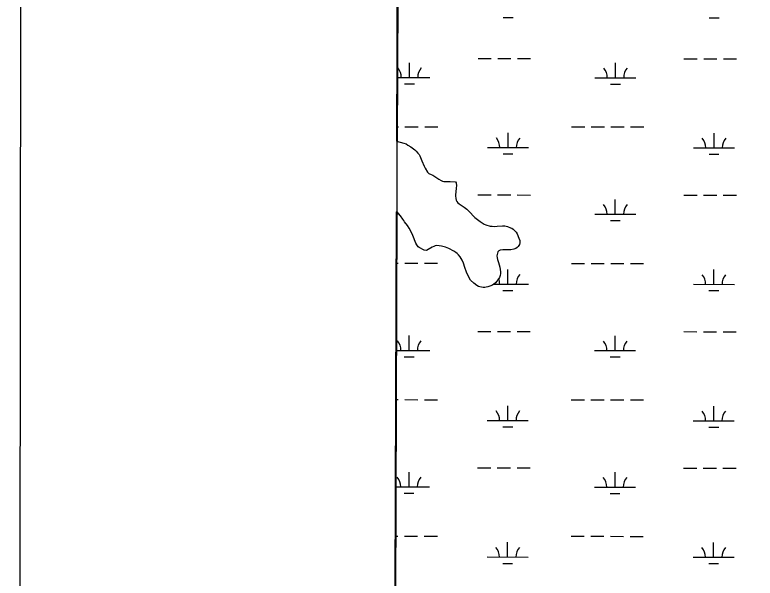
# Model space of a CAD drawing. Extents: x 3148686 to 3186545, y 916144 to 941516.
# Drawn here: x 3152020 to 3153825, y 928871 to 930245 of the extents above; entities that cross this region are included whole.
import ezdxf

# ---------------------------------------------------------------- set-up
doc = ezdxf.new("R2010")
doc.units = 0
for name, color, linetype in [('V-ANNO-SYMB', 7, 'Continuous'), ('V-GRID-FRAM', 7, 'Continuous'), ('V-SITE-VEGE', 7, 'Continuous'), ('V-TOPO-SHOR', 7, 'Continuous'), ('V-WETL-SWMP', 7, 'Continuous')]:
    doc.layers.add(name, color=color, linetype=linetype)

msp = doc.modelspace()

# ---------------------------------------------------------------- linework, layer by layer
at = {"layer": 'V-ANNO-SYMB'}
msp.add_lwpolyline([(3152020.4, 917388), (3185103.6, 917353.2), (3185127.8, 940269.7), (3152044.6, 940304.6), (3152020.4, 917388)], dxfattribs=at)
at = {"layer": 'V-GRID-FRAM'}
msp.add_lwpolyline([(3152987.2, 939742.7), (3184296.3, 939644.8), (3184247.4, 921455.8), (3152922.4, 921553.7), (3152987.2, 939742.7)], dxfattribs=at)
at = {"layer": 'V-SITE-VEGE'}
for p, q in [((3152962, 932689.1), (3152952.2, 929936.2)), ((3152952.2, 929936.2), (3152959.5, 929934.5)), ((3152959.5, 929934.5), (3152968.1, 929932.2)), ((3152968.1, 929932.2), (3152973.8, 929929.9)), ((3152973.8, 929929.9), (3152978.4, 929927.2)), ((3152978.4, 929927.2), (3152985.2, 929922.7)), ((3152985.2, 929922.7), (3152994.8, 929915.5)), ((3152994.8, 929915.5), (3152998.2, 929912.6)), ((3152998.2, 929912.6), (3153002.9, 929907.3)), ((3153002.9, 929907.3), (3153005.5, 929904)), ((3153005.5, 929904), (3153007.3, 929901)), ((3153007.3, 929901), (3153012.4, 929888.8)), ((3153012.4, 929888.8), (3153018.3, 929875.8)), ((3153018.3, 929875.8), (3153020.6, 929871.3)), ((3153020.6, 929871.3), (3153026.4, 929861.3)), ((3153026.4, 929861.3), (3153029.6, 929858.3)), ((3153029.6, 929858.3), (3153034.8, 929855.6)), ((3153034.8, 929855.6), (3153039.2, 929853.9)), ((3153039.2, 929853.9), (3153053.6, 929844.4)), ((3153053.6, 929844.4), (3153059.2, 929841.1)), ((3153059.2, 929841.1), (3153062.6, 929839.4)), ((3153062.6, 929839.4), (3153066, 929838.4)), ((3153066, 929838.4), (3153070.1, 929838.1)), ((3153070.1, 929838.1), (3153081, 929838.2)), ((3153081, 929838.2), (3153094.3, 929837.4)), ((3153094.3, 929837.4), (3153095.9, 929834.8)), ((3153095.9, 929834.8), (3153096.4, 929827.9)), ((3153094.8, 929812.6), (3153094.3, 929806.9)), ((3153096.3, 929823.2), (3153094.8, 929812.6)), ((3153096.4, 929827.9), (3153096.3, 929823.2)), ((3153094.3, 929806.9), (3153094.4, 929803.7)), ((3153094.4, 929803.7), (3153095.2, 929796.6)), ((3153095.2, 929796.6), (3153096.1, 929792.8)), ((3153096.1, 929792.8), (3153097.3, 929789.9)), ((3153097.3, 929789.9), (3153100.3, 929786.2)), ((3153100.3, 929786.2), (3153102.9, 929784)), ((3153102.9, 929784), (3153107.9, 929780.5)), ((3153107.9, 929780.5), (3153115.7, 929775.9)), ((3152951.6, 929765.4), (3152922.4, 921553.7)), ((3152960.3, 929754.4), (3152951.6, 929765.4)), ((3153115.7, 929775.9), (3153122.1, 929771.2)), ((3153122.1, 929771.2), (3153125.5, 929767.9)), ((3153125.5, 929767.9), (3153131, 929762.2)), ((3153131, 929762.2), (3153137.6, 929754.8)), ((3152966.1, 929746.6), (3152960.3, 929754.4)), ((3152968.2, 929743.6), (3152966.1, 929746.6)), ((3152970.2, 929740.3), (3152968.2, 929743.6)), ((3152977, 929731.4), (3152970.2, 929740.3)), ((3153137.6, 929754.8), (3153141.6, 929750.7)), ((3153141.6, 929750.7), (3153150.8, 929743)), ((3153150.8, 929743), (3153154.2, 929740.5)), ((3153154.2, 929740.5), (3153164.2, 929734.3)), ((3152981.5, 929724.6), (3152977, 929731.4)), ((3152986.8, 929713.7), (3152981.5, 929724.6)), ((3153164.2, 929734.3), (3153168, 929732.8)), ((3153168, 929732.8), (3153178.5, 929729.9)), ((3153178.5, 929729.9), (3153183.5, 929729.4)), ((3153183.5, 929729.4), (3153188.6, 929729.1)), ((3153188.6, 929729.1), (3153195.8, 929729.2)), ((3153195.8, 929729.2), (3153209, 929730.5)), ((3153209, 929730.5), (3153214.4, 929730.4)), ((3153214.4, 929730.4), (3153220.9, 929728.5)), ((3153220.9, 929728.5), (3153228.1, 929725.8)), ((3153228.1, 929725.8), (3153231.5, 929724.3)), ((3153231.5, 929724.3), (3153234.5, 929722.6)), ((3153234.5, 929722.6), (3153239.7, 929717.7)), ((3152990, 929706.7), (3152986.8, 929713.7)), ((3152997.6, 929687.7), (3152990, 929706.7)), ((3153239.7, 929717.7), (3153242.1, 929714.7)), ((3153242.1, 929714.7), (3153244.3, 929710.8)), ((3153244.3, 929710.8), (3153249, 929700)), ((3152999.7, 929683.8), (3152997.6, 929687.7)), ((3153249, 929700), (3153250.7, 929694.2)), ((3153251.2, 929688.5), (3153250.2, 929684.7)), ((3153250.7, 929694.2), (3153251.2, 929688.5)), ((3153003.1, 929679.5), (3152999.7, 929683.8)), ((3153005.9, 929677.2), (3153003.1, 929679.5)), ((3153018.2, 929670.8), (3153005.9, 929677.2)), ((3153023.8, 929670.5), (3153018.2, 929670.8)), ((3153028.1, 929672.7), (3153023.8, 929670.5)), ((3153037.2, 929678.4), (3153028.1, 929672.7)), ((3153041.5, 929680.2), (3153037.2, 929678.4)), ((3153044.9, 929681.8), (3153041.5, 929680.2)), ((3153048.2, 929682.3), (3153044.9, 929681.8)), ((3153054.6, 929681.8), (3153048.2, 929682.3)), ((3153059.9, 929681), (3153054.6, 929681.8)), ((3153063.7, 929680.1), (3153059.9, 929681)), ((3153070.1, 929678.2), (3153063.7, 929680.1)), ((3153078.2, 929674.9), (3153070.1, 929678.2)), ((3153090.4, 929668.6), (3153078.2, 929674.9)), ((3153095.2, 929665.3), (3153090.4, 929668.6)), ((3153200.3, 929669.4), (3153197.6, 929667)), ((3153203.3, 929670.8), (3153200.3, 929669.4)), ((3153209.8, 929671.7), (3153203.3, 929670.8)), ((3153225.4, 929671.9), (3153209.8, 929671.7)), ((3153229.4, 929672.2), (3153225.4, 929671.9)), ((3153236.1, 929673.1), (3153229.4, 929672.2)), ((3153241.1, 929674.9), (3153236.1, 929673.1)), ((3153244.4, 929677.3), (3153241.1, 929674.9)), ((3153247.1, 929680.1), (3153244.4, 929677.3)), ((3153250.2, 929684.7), (3153247.1, 929680.1)), ((3153098.4, 929662.7), (3153095.2, 929665.3)), ((3153101.4, 929660), (3153098.4, 929662.7)), ((3153106, 929654.7), (3153101.4, 929660)), ((3153108.4, 929651), (3153106, 929654.7)), ((3153110.9, 929646.6), (3153108.4, 929651)), ((3153195.7, 929660.8), (3153194.7, 929657.1)), ((3153194.7, 929657.1), (3153195.6, 929652.7)), ((3153195.6, 929652.7), (3153196.8, 929648.2)), ((3153197.6, 929667), (3153195.7, 929660.8)), ((3153113.9, 929639.6), (3153110.9, 929646.6)), ((3153117.1, 929629.1), (3153113.9, 929639.6)), ((3153196.8, 929648.2), (3153199.1, 929641.3)), ((3153199.1, 929641.3), (3153202.6, 929629.6)), ((3153121.2, 929617.1), (3153117.1, 929629.1)), ((3153127.3, 929603.3), (3153121.2, 929617.1)), ((3153202.6, 929629.6), (3153204.2, 929618.4)), ((3153203.8, 929613.8), (3153203.1, 929609.4)), ((3153204.2, 929618.4), (3153203.8, 929613.8)), ((3153130.7, 929597.6), (3153127.3, 929603.3)), ((3153138.8, 929590.2), (3153130.7, 929597.6)), ((3153197.7, 929598.3), (3153195.2, 929595.3)), ((3153201.2, 929604.1), (3153197.7, 929598.3)), ((3153203.1, 929609.4), (3153201.2, 929604.1)), ((3153146.2, 929584.7), (3153138.8, 929590.2)), ((3153150.4, 929582.6), (3153146.2, 929584.7)), ((3153153.7, 929581.4), (3153150.4, 929582.6)), ((3153161.7, 929580), (3153153.7, 929581.4)), ((3153165.8, 929580.2), (3153161.7, 929580)), ((3153169, 929580.7), (3153165.8, 929580.2)), ((3153173.3, 929581.5), (3153169, 929580.7)), ((3153178.1, 929583.1), (3153173.3, 929581.5)), ((3153184.4, 929586), (3153178.1, 929583.1)), ((3153187.7, 929588), (3153184.4, 929586)), ((3153191.4, 929591.2), (3153187.7, 929588)), ((3153195.2, 929595.3), (3153191.4, 929591.2))]:
    msp.add_line(p, q, dxfattribs=at)
at = {"layer": 'V-TOPO-SHOR'}
for points in [[(3152952.2, 929936.2), (3152959.5, 929934.5), (3152968.1, 929932.2), (3152973.8, 929929.9), (3152978.4, 929927.2), (3152985.2, 929922.7), (3152994.8, 929915.5), (3152998.2, 929912.6), (3153002.9, 929907.3), (3153005.5, 929904), (3153007.3, 929901), (3153012.4, 929888.8), (3153018.3, 929875.8), (3153020.6, 929871.3), (3153026.4, 929861.3), (3153029.6, 929858.3), (3153034.8, 929855.6), (3153039.2, 929853.9)], [(3153039.2, 929853.9), (3153053.6, 929844.4), (3153059.2, 929841.1), (3153062.6, 929839.4), (3153066, 929838.4), (3153070.1, 929838.1), (3153081, 929838.2), (3153094.3, 929837.4), (3153095.9, 929834.8), (3153096.4, 929827.9), (3153096.3, 929823.2), (3153094.8, 929812.6), (3153094.3, 929806.9), (3153094.4, 929803.7), (3153095.2, 929796.6), (3153096.1, 929792.8), (3153097.3, 929789.9), (3153100.3, 929786.2), (3153102.9, 929784), (3153107.9, 929780.5), (3153115.7, 929775.9), (3153122.1, 929771.2), (3153125.5, 929767.9), (3153131, 929762.2), (3153137.6, 929754.8), (3153141.6, 929750.7), (3153150.8, 929743), (3153154.2, 929740.5), (3153164.2, 929734.3), (3153168, 929732.8), (3153178.5, 929729.9), (3153183.5, 929729.4), (3153188.6, 929729.1), (3153195.8, 929729.2), (3153209, 929730.5), (3153214.4, 929730.4), (3153220.9, 929728.5), (3153228.1, 929725.8), (3153231.5, 929724.3), (3153234.5, 929722.6), (3153239.7, 929717.7), (3153242.1, 929714.7), (3153244.3, 929710.8), (3153249, 929700), (3153250.7, 929694.2), (3153251.2, 929688.5), (3153250.2, 929684.7), (3153247.1, 929680.1), (3153244.4, 929677.3), (3153241.1, 929674.9), (3153236.1, 929673.1), (3153229.4, 929672.2), (3153225.4, 929671.9), (3153209.8, 929671.7), (3153203.3, 929670.8), (3153200.3, 929669.4), (3153197.6, 929667), (3153195.7, 929660.8), (3153194.7, 929657.1), (3153195.6, 929652.7), (3153196.8, 929648.2), (3153199.1, 929641.3), (3153202.6, 929629.6), (3153204.2, 929618.4), (3153203.8, 929613.8), (3153203.1, 929609.4), (3153201.2, 929604.1), (3153197.7, 929598.3), (3153195.2, 929595.3), (3153191.4, 929591.2), (3153187.7, 929588), (3153184.4, 929586), (3153178.1, 929583.1), (3153173.3, 929581.5), (3153169, 929580.7), (3153165.8, 929580.2), (3153161.7, 929580), (3153153.7, 929581.4), (3153150.4, 929582.6), (3153146.2, 929584.7), (3153138.8, 929590.2), (3153130.7, 929597.6), (3153127.3, 929603.3), (3153121.2, 929617.1), (3153117.1, 929629.1), (3153113.9, 929639.6), (3153110.9, 929646.6), (3153108.4, 929651), (3153106, 929654.7), (3153101.4, 929660), (3153098.4, 929662.7), (3153095.2, 929665.3), (3153090.4, 929668.6), (3153078.2, 929674.9), (3153070.1, 929678.2), (3153063.7, 929680.1), (3153059.9, 929681), (3153054.6, 929681.8), (3153048.2, 929682.3), (3153044.9, 929681.8), (3153041.5, 929680.2)], [(3153041.5, 929680.2), (3153037.2, 929678.4), (3153028.1, 929672.7), (3153023.8, 929670.5), (3153018.2, 929670.8), (3153005.9, 929677.2), (3153003.1, 929679.5), (3152999.7, 929683.8), (3152997.6, 929687.7), (3152990, 929706.7), (3152986.8, 929713.7), (3152981.5, 929724.6), (3152977, 929731.4), (3152970.2, 929740.3), (3152968.2, 929743.6), (3152966.1, 929746.6), (3152960.3, 929754.4), (3152951.6, 929765.4)]]:
    msp.add_lwpolyline(points, dxfattribs=at)
at = {"layer": 'V-WETL-SWMP'}
for p, q in [((3153210.7, 930238.2), (3153234.7, 930238.2)), ((3153712.7, 930237.7), (3153736.7, 930237.6)), ((3153149.2, 930138.2), (3153181.2, 930138.2)), ((3153197.2, 930138.2), (3153229.2, 930138.2)), ((3153245.2, 930138.1), (3153277.2, 930138.1)), ((3153651.1, 930137.7), (3153683.1, 930137.7)), ((3153699.1, 930137.7), (3153731.1, 930137.6)), ((3153747.1, 930137.6), (3153779.1, 930137.6)), ((3152982.1, 930092), (3152982.2, 930128)), ((3153484, 930091.5), (3153484.1, 930127.5)), ((3152950.8, 930092), (3153032.1, 930091.9)), ((3153434, 930091.5), (3153534, 930091.4)), ((3152970.1, 930076.6), (3152994.1, 930076.5)), ((3153472, 930076), (3153496, 930076)), ((3152950.3, 929972), (3152955.2, 929971.9)), ((3152971.2, 929971.9), (3153003.2, 929971.9)), ((3153019.2, 929971.9), (3153051.2, 929971.8)), ((3153222.4, 929920.9), (3153222.5, 929956.9)), ((3153377.1, 929971.5), (3153409.1, 929971.5)), ((3153425.1, 929971.5), (3153457.1, 929971.4)), ((3153473.1, 929971.4), (3153505.1, 929971.4)), ((3153521.1, 929971.4), (3153553.1, 929971.3)), ((3153724.3, 929920.4), (3153724.4, 929956.4)), ((3153172.4, 929921), (3153272.4, 929920.9)), ((3153674.3, 929920.4), (3153774.3, 929920.3)), ((3153210.4, 929905.5), (3153234.4, 929905.5)), ((3153712.3, 929905), (3153736.3, 929905)), ((3153148.9, 929805.6), (3153180.9, 929805.5)), ((3153196.9, 929805.5), (3153228.9, 929805.5)), ((3153244.9, 929805.5), (3153276.9, 929805.4)), ((3153483.7, 929758.8), (3153483.7, 929794.8)), ((3153650.8, 929805), (3153682.8, 929805)), ((3153698.8, 929805), (3153730.8, 929805)), ((3153746.8, 929804.9), (3153778.8, 929804.9)), ((3152949.6, 929759.3), (3152955.2, 929759.3)), ((3153433.7, 929758.8), (3153533.7, 929758.7)), ((3153471.7, 929743.4), (3153495.7, 929743.3)), ((3152949.1, 929639.3), (3152954.8, 929639.3)), ((3152970.8, 929639.3), (3153002.8, 929639.2)), ((3153018.8, 929639.2), (3153050.8, 929639.2)), ((3153376.7, 929638.8), (3153408.7, 929638.8)), ((3153424.7, 929638.8), (3153456.7, 929638.7)), ((3153472.7, 929638.7), (3153504.7, 929638.7)), ((3153520.7, 929638.7), (3153552.7, 929638.6)), ((3153222.1, 929588.2), (3153222.1, 929624.2)), ((3153724, 929587.7), (3153724, 929623.7)), ((3153188, 929588.3), (3153272.1, 929588.2)), ((3153674, 929587.8), (3153774, 929587.7)), ((3153210, 929572.8), (3153234, 929572.8)), ((3153712, 929572.3), (3153736, 929572.3)), ((3153148.5, 929472.9), (3153180.5, 929472.9)), ((3153196.5, 929472.8), (3153228.5, 929472.8)), ((3153244.5, 929472.8), (3153276.5, 929472.8)), ((3153650.4, 929472.4), (3153682.4, 929472.3)), ((3153698.4, 929472.3), (3153730.4, 929472.3)), ((3153746.4, 929472.3), (3153778.4, 929472.2)), ((3152981.4, 929426.6), (3152981.5, 929462.6)), ((3153483.3, 929426.1), (3153483.4, 929462.1)), ((3152948.4, 929426.7), (3153031.4, 929426.6)), ((3153433.3, 929426.2), (3153533.3, 929426.1)), ((3152969.4, 929411.2), (3152993.4, 929411.2)), ((3153471.3, 929410.7), (3153495.3, 929410.7)), ((3152948, 929306.6), (3152954.5, 929306.6)), ((3152970.5, 929306.6), (3153002.5, 929306.5)), ((3153018.5, 929306.5), (3153050.5, 929306.5)), ((3153221.7, 929255.6), (3153221.8, 929291.6)), ((3153376.4, 929306.2), (3153408.4, 929306.1)), ((3153424.4, 929306.1), (3153456.4, 929306.1)), ((3153472.4, 929306.1), (3153504.4, 929306)), ((3153520.4, 929306), (3153552.4, 929306)), ((3153723.6, 929255), (3153723.7, 929291)), ((3153171.7, 929255.6), (3153271.7, 929255.5)), ((3153673.6, 929255.1), (3153773.6, 929255)), ((3153209.7, 929240.2), (3153233.7, 929240.1)), ((3153711.6, 929239.6), (3153735.6, 929239.6)), ((3152981.1, 929094), (3152981.1, 929130)), ((3153148.2, 929140.2), (3153180.2, 929140.2)), ((3153196.2, 929140.2), (3153228.2, 929140.1)), ((3153244.2, 929140.1), (3153276.2, 929140.1)), ((3153483, 929093.4), (3153483, 929129.4)), ((3153650.1, 929139.7), (3153682.1, 929139.7)), ((3153698.1, 929139.6), (3153730.1, 929139.6)), ((3153746.1, 929139.6), (3153778.1, 929139.6)), ((3152947.2, 929094), (3153031.1, 929093.9)), ((3153433, 929093.5), (3153533, 929093.4)), ((3152969.1, 929078.5), (3152993.1, 929078.5)), ((3153471, 929078), (3153495, 929078)), ((3152946.8, 928973.9), (3152954.1, 928973.9)), ((3152970.1, 928973.9), (3153002.1, 928973.9)), ((3153018.1, 928973.9), (3153050.1, 928973.8)), ((3153376, 928973.5), (3153408, 928973.4)), ((3153424, 928973.4), (3153456, 928973.4)), ((3153472, 928973.4), (3153504, 928973.3)), ((3153520, 928973.3), (3153552, 928973.3)), ((3153221.4, 928922.9), (3153221.4, 928958.9)), ((3153723.3, 928922.4), (3153723.3, 928958.4)), ((3153171.4, 928923), (3153271.4, 928922.8)), ((3153673.3, 928922.4), (3153773.3, 928922.3)), ((3153209.3, 928907.5), (3153233.3, 928907.5)), ((3153711.3, 928907), (3153735.3, 928906.9))]:
    msp.add_line(p, q, dxfattribs=at)
for points in [[(3152960, 932691.2), (3152950.2, 929936.4), (3152959.5, 929934.5), (3152968.1, 929932.2), (3152973.8, 929929.9), (3152978.4, 929927.2), (3152985.2, 929922.7), (3152994.8, 929915.5), (3152998.2, 929912.6), (3153002.9, 929907.3), (3153005.5, 929904), (3153007.3, 929901), (3153012.4, 929888.8), (3153018.3, 929875.8), (3153020.6, 929871.3), (3153026.4, 929861.3), (3153029.6, 929858.3), (3153034.8, 929855.6), (3153039.2, 929853.9), (3153053.6, 929844.4), (3153059.2, 929841.1), (3153062.6, 929839.4), (3153066, 929838.4), (3153070.1, 929838.1), (3153081, 929838.2), (3153094.3, 929837.4), (3153095.9, 929834.8), (3153096.4, 929827.9), (3153096.3, 929823.2), (3153094.8, 929812.6), (3153094.3, 929806.9), (3153094.4, 929803.7), (3153095.2, 929796.6), (3153096.1, 929792.8), (3153097.3, 929789.9), (3153100.3, 929786.2), (3153102.9, 929784), (3153107.9, 929780.5), (3153115.7, 929775.9), (3153122.1, 929771.2), (3153125.5, 929767.9), (3153131, 929762.2), (3153137.6, 929754.8), (3153141.6, 929750.7), (3153150.8, 929743), (3153154.2, 929740.5), (3153164.2, 929734.3), (3153168, 929732.8), (3153178.5, 929729.9), (3153183.5, 929729.4), (3153188.6, 929729.1), (3153195.8, 929729.2), (3153209, 929730.5), (3153214.4, 929730.4), (3153220.9, 929728.5), (3153228.1, 929725.8), (3153231.5, 929724.3), (3153234.5, 929722.6), (3153239.7, 929717.7), (3153242.1, 929714.7), (3153244.3, 929710.8), (3153249, 929700), (3153250.7, 929694.2), (3153251.2, 929688.5), (3153250.2, 929684.7), (3153247.1, 929680.1), (3153244.4, 929677.3), (3153241.1, 929674.9), (3153236.1, 929673.1), (3153229.4, 929672.2), (3153225.4, 929671.9), (3153209.8, 929671.7), (3153203.3, 929670.8), (3153200.3, 929669.4), (3153197.6, 929667), (3153195.7, 929660.8), (3153194.7, 929657.1), (3153195.6, 929652.7), (3153196.8, 929648.2), (3153199.1, 929641.3), (3153202.6, 929629.6), (3153204.2, 929618.4), (3153203.8, 929613.8), (3153203.1, 929609.4), (3153201.2, 929604.1), (3153197.7, 929598.3), (3153195.2, 929595.3), (3153191.4, 929591.2), (3153187.7, 929588), (3153184.4, 929586), (3153178.1, 929583.1), (3153173.3, 929581.5), (3153169, 929580.7), (3153165.8, 929580.2), (3153161.7, 929580), (3153153.7, 929581.4), (3153150.4, 929582.6), (3153146.2, 929584.7), (3153138.8, 929590.2), (3153130.7, 929597.6), (3153127.3, 929603.3), (3153121.2, 929617.1), (3153117.1, 929629.1), (3153113.9, 929639.6), (3153110.9, 929646.6), (3153108.4, 929651), (3153106, 929654.7), (3153101.4, 929660), (3153098.4, 929662.7), (3153095.2, 929665.3), (3153090.4, 929668.6), (3153078.2, 929674.9), (3153070.1, 929678.2), (3153063.7, 929680.1), (3153059.9, 929681), (3153054.6, 929681.8), (3153048.2, 929682.3), (3153044.8, 929681.8), (3153041.5, 929680.2), (3153037.2, 929678.4), (3153028.1, 929672.7), (3153023.8, 929670.5), (3153018.2, 929670.8), (3153005.9, 929677.2), (3153003.1, 929679.5), (3152999.7, 929683.8), (3152997.6, 929687.7), (3152990, 929706.7), (3152986.8, 929713.7), (3152981.5, 929724.6), (3152977, 929731.4), (3152970.2, 929740.3), (3152968.2, 929743.6), (3152966.1, 929746.6), (3152960.3, 929754.4), (3152949.6, 929764.8)], [(3152949.6, 929764.8), (3152920.3, 921556.2)]]:
    msp.add_lwpolyline(points, dxfattribs=at)
for centre, start, end in [((3152926.9, 930092.5), 359.1678, 40.7115), ((3153037.4, 930092.4), 139.1678, 180.7115), ((3153428.8, 930092), 359.1678, 40.7115), ((3153539.3, 930091.9), 139.1678, 180.7115), ((3153167.2, 929921.5), 359.1678, 40.7115), ((3153277.7, 929921.3), 139.1678, 180.7115), ((3153669.1, 929920.9), 359.1678, 40.7115), ((3153779.6, 929920.8), 139.1678, 180.7115), ((3153428.4, 929759.3), 359.1678, 40.7115), ((3153538.9, 929759.2), 139.1678, 180.7115), ((3153166.8, 929588.8), 359.1678, 21.2451), ((3153277.3, 929588.7), 139.1678, 180.7115), ((3153668.7, 929588.3), 359.1678, 40.7115), ((3153779.2, 929588.1), 139.1678, 180.7115), ((3152926.2, 929427.2), 359.1678, 40.7115), ((3153036.7, 929427.1), 139.1678, 180.7115), ((3153428.1, 929426.6), 359.1678, 40.7115), ((3153538.6, 929426.5), 139.1678, 180.7115), ((3153166.5, 929256.1), 359.1678, 40.7115), ((3153277, 929256), 139.1678, 180.7115), ((3153668.4, 929255.6), 359.1678, 40.7115), ((3153778.9, 929255.5), 139.1678, 180.7115), ((3152925.8, 929094.5), 359.1678, 40.7115), ((3153036.3, 929094.4), 139.1678, 180.7115), ((3153427.7, 929094), 359.1678, 40.7115), ((3153538.2, 929093.9), 139.1678, 180.7115), ((3153166.1, 928923.4), 359.1678, 40.7115), ((3153276.6, 928923.3), 139.1678, 180.7115), ((3153668, 928922.9), 359.1678, 40.7115), ((3153778.5, 928922.8), 139.1678, 180.7115)]:
    msp.add_arc(centre, 35.2, start, end, dxfattribs=at)

doc.saveas('drawing.dxf')
